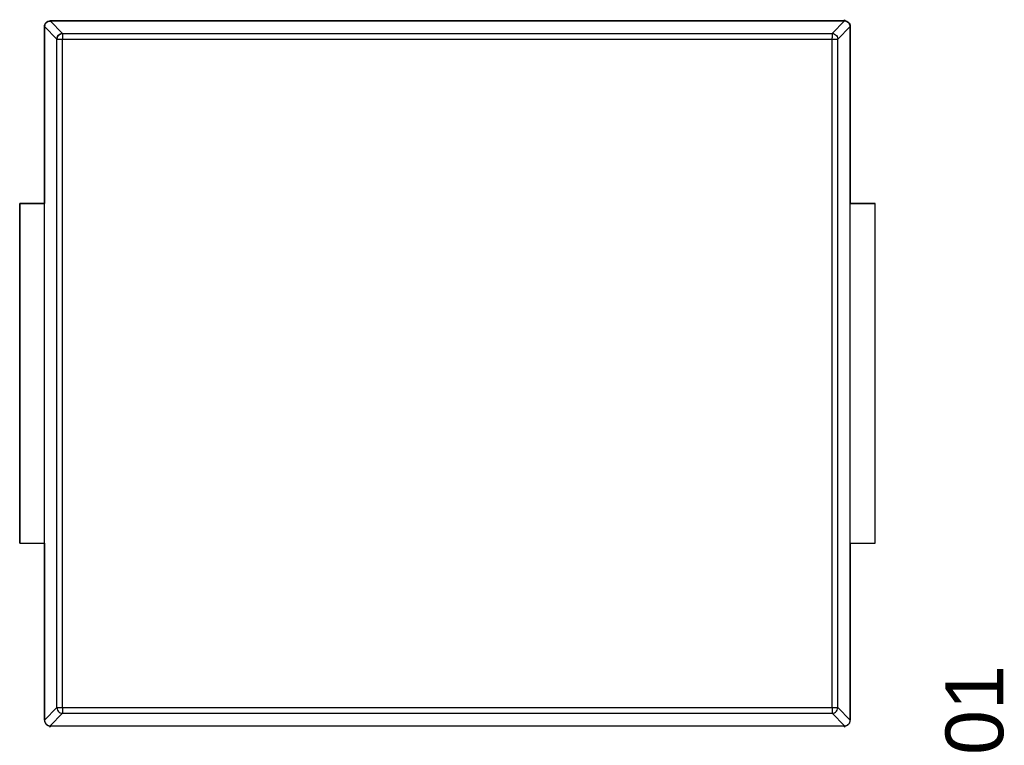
# Model space of a CAD drawing. Header units: inches. Extents: x 0 to 474, y -297 to 0.
# Tile 264 of 303: x 240.75 to 249.49, y -135.32 to -128.88. Entities that reach past the tile are written whole.
import ezdxf

# ---------------------------------------------------------------- set-up
doc = ezdxf.new("R2010")
doc.units = ezdxf.units.IN
doc.header["$MEASUREMENT"] = 0
doc.styles.add('Arial0', font='arial.ttf', dxfattribs={"height": 3.644212})

msp = doc.modelspace()

# ---------------------------------------------------------------- linework, layer by layer
at = {"color": 7, "true_color": 0xffffff}
for p, q in [((240.9748, -128.9448), (240.9768, -128.9328)), ((240.9768, -128.9328), (240.9748, -128.9448)), ((240.9748, -128.9448), (240.9768, -128.9328)), ((240.9748, -128.9448), (240.9758, -128.9368)), ((240.9748, -128.9448), (240.9758, -128.9368)), ((241.0858, -129.0558), (240.9748, -128.9448)), ((240.9748, -128.9448), (240.9748, -130.5148)), ((240.9748, -128.9448), (240.9748, -128.9448)), ((240.9748, -128.9448), (240.9748, -128.9448)), ((240.9748, -128.9448), (240.9748, -128.9448)), ((240.9748, -128.9448), (240.9748, -128.9448)), ((240.9748, -128.9448), (241.0858, -129.0558)), ((240.9748, -135.0948), (240.9748, -128.9448)), ((240.9748, -130.5148), (240.9748, -128.9448)), ((240.9758, -128.9348), (240.9788, -128.9258)), ((240.9758, -128.9368), (240.9758, -128.9348)), ((240.9758, -128.9368), (240.9758, -128.9368)), ((240.9768, -128.9328), (240.9808, -128.9228)), ((240.9768, -128.9328), (240.9788, -128.9258)), ((240.9788, -128.9258), (240.9768, -128.9328)), ((240.9848, -128.9158), (240.9788, -128.9258)), ((240.9788, -128.9258), (240.9848, -128.9158)), ((240.9788, -128.9258), (240.9848, -128.9158)), ((240.9788, -128.9258), (240.9848, -128.9158)), ((240.9788, -128.9258), (240.9808, -128.9228)), ((240.9788, -128.9258), (240.9788, -128.9258)), ((240.9788, -128.9258), (240.9788, -128.9258)), ((240.9808, -128.9228), (240.9868, -128.9128)), ((240.9808, -128.9228), (240.9848, -128.9158)), ((240.9848, -128.9158), (240.9918, -128.9078)), ((240.9848, -128.9158), (240.9858, -128.9148)), ((240.9858, -128.9148), (240.9848, -128.9158)), ((240.9858, -128.9148), (240.9898, -128.9098)), ((240.9868, -128.9128), (240.9858, -128.9148)), ((240.9868, -128.9128), (240.9958, -128.9048)), ((240.9898, -128.9098), (240.9868, -128.9128)), ((240.9898, -128.9098), (240.9918, -128.9078)), ((240.9918, -128.9078), (240.9898, -128.9098)), ((240.9918, -128.9078), (240.9958, -128.9048)), ((240.9958, -128.9048), (240.9918, -128.9078)), ((240.9918, -128.9068), (240.9928, -128.9068)), ((240.9918, -128.9068), (240.9928, -128.9068)), ((240.9918, -128.9068), (240.9928, -128.9068)), ((240.9928, -128.9068), (241.0018, -128.8998)), ((240.9928, -128.9068), (241.0018, -128.8998)), ((240.9928, -128.9068), (241.0018, -128.8998)), ((241.0058, -128.8988), (240.9958, -128.9048)), ((240.9958, -128.9048), (241.0058, -128.8988)), ((240.9958, -128.9048), (241.0018, -128.8998)), ((241.0018, -128.8998), (241.0118, -128.8968)), ((241.0018, -128.8998), (241.0058, -128.8988)), ((241.0248, -128.8948), (241.0058, -128.8988)), ((241.0058, -128.8988), (241.0248, -128.8958)), ((241.0058, -128.8988), (241.0118, -128.8968)), ((241.0118, -128.8968), (241.0128, -128.8958)), ((241.0118, -128.8968), (241.0128, -128.8958)), ((241.0128, -128.8958), (241.0248, -128.8948)), ((241.0128, -128.8958), (241.0258, -128.8948)), ((241.0128, -128.8958), (241.0248, -128.8958)), ((241.0258, -128.8948), (241.0248, -128.8948)), ((241.0248, -128.8958), (241.0248, -128.8948)), ((241.0248, -128.8948), (241.1358, -129.0058)), ((241.0248, -128.8958), (241.0248, -128.8948)), ((241.0248, -128.8948), (241.1358, -129.0058)), ((241.0248, -128.8948), (248.0748, -128.8948)), ((241.0248, -128.8948), (241.0248, -128.8948)), ((241.0248, -128.8948), (248.0748, -128.8948)), ((248.0748, -128.8948), (241.0258, -128.8948)), ((241.0258, -128.8948), (241.0258, -128.8948)), ((247.9638, -129.0058), (248.0748, -128.8948)), ((248.0138, -129.0558), (248.1248, -128.9448)), ((248.0838, -128.8948), (248.0748, -128.8838)), ((248.0748, -128.8838), (248.0748, -128.8948)), ((248.0748, -128.8948), (248.0748, -128.8838)), ((248.0748, -128.8838), (248.0838, -128.8948)), ((248.0748, -128.8948), (248.0848, -128.8958)), ((248.0748, -128.8948), (248.0748, -128.8948)), ((248.0748, -128.8948), (248.0748, -128.8948)), ((248.0748, -128.8948), (248.0868, -128.8958)), ((248.0758, -128.8948), (248.0848, -128.8958)), ((248.0868, -128.8958), (248.0838, -128.8948)), ((248.0838, -128.8948), (248.0848, -128.8958)), ((248.0848, -128.8958), (248.0938, -128.8988)), ((248.0848, -128.8958), (248.0848, -128.8958)), ((248.0848, -128.8958), (248.0858, -128.8958)), ((248.0878, -128.8968), (248.0868, -128.8958)), ((248.0868, -128.8958), (248.0878, -128.8968)), ((248.0938, -128.8988), (248.0878, -128.8968)), ((248.0878, -128.8968), (248.0978, -128.8998)), ((248.0908, -128.8978), (248.0938, -128.8988)), ((248.0918, -128.8978), (248.0938, -128.8988)), ((248.0978, -128.8998), (248.0938, -128.8988)), ((248.0938, -128.8988), (248.1038, -128.9048)), ((248.0938, -128.8988), (248.0958, -128.8998)), ((248.0938, -128.8988), (248.0958, -128.8998)), ((248.0938, -128.8988), (248.0938, -128.8988)), ((248.1038, -128.9048), (248.0978, -128.8998)), ((248.0978, -128.8998), (248.1068, -128.9068)), ((248.1008, -128.9028), (248.1038, -128.9048)), ((248.1008, -128.9028), (248.1038, -128.9048)), ((248.1068, -128.9068), (248.1038, -128.9048)), ((248.1038, -128.9048), (248.1128, -128.9128)), ((248.1038, -128.9048), (248.1058, -128.9058)), ((248.1038, -128.9048), (248.1058, -128.9058)), ((248.1098, -128.9098), (248.1068, -128.9068)), ((248.1068, -128.9068), (248.1148, -128.9158)), ((248.1128, -128.9128), (248.1098, -128.9098)), ((248.1098, -128.9098), (248.1128, -128.9128)), ((248.1098, -128.9098), (248.1128, -128.9118)), ((248.1128, -128.9118), (248.1128, -128.9128)), ((248.1138, -128.9148), (248.1128, -128.9128)), ((248.1128, -128.9128), (248.1188, -128.9228)), ((248.1128, -128.9128), (248.1138, -128.9138)), ((248.1128, -128.9128), (248.1138, -128.9138)), ((248.1148, -128.9158), (248.1138, -128.9148)), ((248.1188, -128.9228), (248.1148, -128.9158)), ((248.1148, -128.9158), (248.1208, -128.9248)), ((248.1168, -128.9188), (248.1198, -128.9218)), ((248.1178, -128.9188), (248.1198, -128.9218)), ((248.1228, -128.9328), (248.1188, -128.9228)), ((248.1188, -128.9228), (248.1228, -128.9328)), ((248.1198, -128.9218), (248.1198, -128.9238)), ((248.1198, -128.9218), (248.1198, -128.9238)), ((248.1208, -128.9258), (248.1238, -128.9348)), ((248.1218, -128.9288), (248.1228, -128.9318)), ((248.1228, -128.9318), (248.1238, -128.9328)), ((248.1228, -128.9318), (248.1238, -128.9328)), ((248.1248, -128.9448), (248.1228, -128.9328)), ((248.1228, -128.9328), (248.1248, -128.9448)), ((248.1238, -128.9328), (248.1238, -128.9338)), ((248.1238, -128.9328), (248.1238, -128.9338)), ((248.1238, -128.9348), (248.1238, -128.9368)), ((248.1238, -128.9368), (248.1248, -128.9448)), ((248.1248, -128.9428), (248.1248, -128.9458)), ((248.1248, -128.9458), (248.1248, -128.9448)), ((248.1248, -128.9448), (248.1248, -128.9448)), ((248.1248, -128.9448), (248.1248, -128.9448)), ((248.1248, -128.9448), (248.1248, -128.9448)), ((248.1248, -128.9448), (248.1248, -128.9448)), ((248.1248, -135.0948), (248.1248, -128.9448)), ((248.1248, -128.9448), (248.1248, -130.5148)), ((248.1248, -130.5148), (248.1248, -128.9458)), ((248.1248, -128.9458), (248.1248, -128.9458)), ((241.0908, -129.0338), (241.0868, -129.0448)), ((241.0868, -129.0448), (241.0908, -129.0338)), ((241.0968, -129.0248), (241.0908, -129.0338)), ((241.0908, -129.0338), (241.0968, -129.0248)), ((241.1048, -129.0168), (241.0968, -129.0248)), ((241.0968, -129.0248), (241.1048, -129.0168)), ((241.1138, -129.0108), (241.1048, -129.0168)), ((241.1048, -129.0168), (241.1138, -129.0108)), ((241.1248, -129.0068), (241.1138, -129.0108)), ((241.1138, -129.0108), (241.1248, -129.0068)), ((241.1358, -129.0058), (241.1248, -129.0068)), ((241.1248, -129.0068), (241.1358, -129.0058)), ((241.1358, -129.0058), (241.1358, -129.0088)), ((241.1358, -129.0058), (247.9638, -129.0058)), ((241.1358, -129.0088), (241.1358, -129.0138)), ((241.1358, -129.0138), (241.1358, -129.0218)), ((241.1358, -129.0218), (241.1358, -129.0318)), ((241.1358, -129.0318), (241.1358, -129.0438)), ((247.9638, -129.0058), (247.9638, -129.0088)), ((247.9638, -129.0058), (247.9748, -129.0068)), ((247.9638, -129.0088), (247.9638, -129.0138)), ((247.9638, -129.0138), (247.9638, -129.0218)), ((247.9638, -129.0218), (247.9638, -129.0318)), ((247.9638, -129.0318), (247.9638, -129.0438)), ((247.9748, -129.0068), (247.9858, -129.0108)), ((247.9858, -129.0108), (247.9948, -129.0168)), ((247.9948, -129.0168), (248.0028, -129.0248)), ((248.0028, -129.0248), (248.0088, -129.0338)), ((248.0088, -129.0338), (248.0128, -129.0448)), ((241.0868, -129.0448), (241.0858, -129.0558)), ((241.0858, -129.0558), (241.0868, -129.0448)), ((241.0858, -129.0558), (241.0888, -129.0558)), ((241.0858, -134.9838), (241.0858, -129.0558)), ((241.0888, -129.0558), (241.0938, -129.0558)), ((241.0938, -129.0558), (241.1018, -129.0558)), ((241.1018, -129.0558), (241.1118, -129.0558)), ((241.1118, -129.0558), (241.1238, -129.0558)), ((241.1238, -129.0558), (241.1358, -129.0558)), ((241.1358, -129.0438), (241.1358, -129.0558)), ((241.1358, -134.9838), (241.1358, -129.0558)), ((241.1358, -129.0558), (247.9638, -129.0558)), ((247.9638, -129.0558), (247.9638, -129.0438)), ((247.9638, -129.0558), (247.9758, -129.0558)), ((247.9638, -134.9838), (247.9638, -129.0558)), ((247.9758, -129.0558), (247.9878, -129.0558)), ((247.9878, -129.0558), (247.9978, -129.0558)), ((247.9978, -129.0558), (248.0058, -129.0558)), ((248.0058, -129.0558), (248.0108, -129.0558)), ((248.0108, -129.0558), (248.0138, -129.0558)), ((248.0128, -129.0448), (248.0138, -129.0558)), ((248.0138, -134.9838), (248.0138, -129.0558)), ((240.7548, -130.5148), (240.7548, -133.5248)), ((240.9748, -130.5148), (240.7548, -130.5148)), ((240.7548, -133.5248), (240.7548, -130.5148)), ((240.7548, -130.5148), (240.7608, -130.5148)), ((240.7608, -130.5148), (240.7768, -130.5148)), ((240.7768, -130.5148), (240.8028, -130.5148)), ((240.8028, -130.5148), (240.8378, -130.5148)), ((240.8378, -130.5148), (240.8798, -130.5148)), ((240.8798, -130.5148), (240.9258, -130.5148)), ((240.9258, -130.5148), (240.9748, -130.5148)), ((240.9748, -130.5148), (240.9748, -130.5148)), ((240.9748, -133.5248), (240.9748, -130.5148)), ((248.3448, -130.5148), (248.1248, -130.5148)), ((248.1248, -130.5148), (248.1738, -130.5148)), ((248.1248, -130.5148), (248.1248, -130.5148)), ((248.1248, -133.5248), (248.1248, -130.5148)), ((248.1738, -130.5148), (248.2198, -130.5148)), ((248.2198, -130.5148), (248.2618, -130.5148)), ((248.2618, -130.5148), (248.2968, -130.5148)), ((248.2968, -130.5148), (248.3228, -130.5148)), ((248.3228, -130.5148), (248.3388, -130.5148)), ((248.3388, -130.5148), (248.3448, -130.5148)), ((248.3448, -133.5248), (248.3448, -130.5148)), ((248.3448, -133.5248), (248.3448, -130.5148)), ((240.7548, -133.5248), (240.9748, -133.5248)), ((240.7548, -133.5248), (240.7608, -133.5248)), ((240.7608, -133.5248), (240.7768, -133.5248)), ((240.7768, -133.5248), (240.8028, -133.5248)), ((240.8028, -133.5248), (240.8378, -133.5248)), ((240.8378, -133.5248), (240.8798, -133.5248)), ((240.8798, -133.5248), (240.9258, -133.5248)), ((240.9258, -133.5248), (240.9748, -133.5248)), ((240.9748, -133.5248), (240.9748, -135.0938)), ((240.9748, -133.5248), (240.9748, -133.5248)), ((240.9748, -135.0948), (240.9748, -133.5248)), ((248.1248, -135.0948), (248.1248, -133.5248)), ((248.1248, -133.5248), (248.3448, -133.5248)), ((248.1248, -133.5248), (248.1738, -133.5248)), ((248.1248, -133.5248), (248.1248, -133.5248)), ((248.1248, -133.5248), (248.1248, -135.0948)), ((248.1738, -133.5248), (248.2198, -133.5248)), ((248.2198, -133.5248), (248.2618, -133.5248)), ((248.2618, -133.5248), (248.2968, -133.5248)), ((248.2968, -133.5248), (248.3228, -133.5248)), ((248.3228, -133.5248), (248.3388, -133.5248)), ((248.3388, -133.5248), (248.3448, -133.5248)), ((240.9748, -135.0948), (241.0858, -134.9838)), ((241.0248, -135.1448), (241.1358, -135.0338)), ((241.0858, -134.9838), (241.0888, -134.9838)), ((241.0858, -134.9838), (241.0868, -134.9948)), ((241.0868, -134.9948), (241.0908, -135.0058)), ((241.0888, -134.9838), (241.0938, -134.9838)), ((241.0908, -135.0058), (241.0968, -135.0148)), ((241.0938, -134.9838), (241.1018, -134.9838)), ((241.0968, -135.0148), (241.1048, -135.0228)), ((241.1018, -134.9838), (241.1118, -134.9838)), ((241.1048, -135.0228), (241.1138, -135.0288)), ((241.1118, -134.9838), (241.1238, -134.9838)), ((241.1138, -135.0288), (241.1248, -135.0328)), ((241.1238, -134.9838), (241.1358, -134.9838)), ((241.1248, -135.0328), (241.1358, -135.0338)), ((241.1358, -134.9838), (241.1358, -134.9958)), ((241.1358, -134.9838), (247.9638, -134.9838)), ((241.1358, -134.9958), (241.1358, -135.0078)), ((241.1358, -135.0078), (241.1358, -135.0178)), ((241.1358, -135.0178), (241.1358, -135.0258)), ((241.1358, -135.0258), (241.1358, -135.0308)), ((241.1358, -135.0308), (241.1358, -135.0338)), ((241.1358, -135.0338), (247.9638, -135.0338)), ((247.9638, -134.9838), (247.9758, -134.9838)), ((247.9638, -134.9838), (247.9638, -134.9958)), ((247.9638, -134.9958), (247.9638, -135.0078)), ((247.9638, -135.0078), (247.9638, -135.0178)), ((247.9638, -135.0178), (247.9638, -135.0258)), ((247.9638, -135.0258), (247.9638, -135.0308)), ((247.9638, -135.0338), (247.9638, -135.0308)), ((247.9638, -135.0338), (247.9748, -135.0328)), ((247.9638, -135.0338), (248.0748, -135.1448)), ((247.9748, -135.0328), (247.9858, -135.0288)), ((247.9758, -134.9838), (247.9878, -134.9838)), ((247.9858, -135.0288), (247.9948, -135.0228)), ((247.9878, -134.9838), (247.9978, -134.9838)), ((247.9948, -135.0228), (248.0028, -135.0148)), ((247.9978, -134.9838), (248.0058, -134.9838)), ((248.0028, -135.0148), (248.0088, -135.0058)), ((248.0058, -134.9838), (248.0108, -134.9838)), ((248.0088, -135.0058), (248.0128, -134.9948)), ((248.0108, -134.9838), (248.0138, -134.9838)), ((248.0128, -134.9948), (248.0138, -134.9838)), ((248.0138, -134.9838), (248.1248, -135.0948)), ((240.9748, -135.0938), (240.9748, -135.0948)), ((240.9748, -135.0938), (240.9758, -135.1068)), ((240.9748, -135.0938), (240.9748, -135.0938)), ((240.9748, -135.0948), (240.9758, -135.1068)), ((240.9748, -135.0948), (240.9748, -135.0948)), ((240.9748, -135.0948), (240.9758, -135.1048)), ((240.9748, -135.0948), (240.9748, -135.0948)), ((240.9748, -135.0948), (240.9748, -135.0948)), ((240.9748, -135.0948), (240.9758, -135.1068)), ((240.9758, -135.1048), (240.9788, -135.1138)), ((240.9758, -135.1068), (240.9768, -135.1078)), ((240.9758, -135.1068), (240.9768, -135.1078)), ((240.9768, -135.1078), (240.9788, -135.1138)), ((240.9768, -135.1078), (240.9798, -135.1178)), ((240.9788, -135.1138), (240.9798, -135.1178)), ((240.9788, -135.1138), (240.9848, -135.1238)), ((240.9798, -135.1178), (240.9848, -135.1238)), ((240.9798, -135.1178), (240.9868, -135.1268)), ((240.9848, -135.1238), (240.9868, -135.1268)), ((240.9848, -135.1238), (240.9928, -135.1328)), ((240.9868, -135.1268), (240.9898, -135.1298)), ((240.9868, -135.1268), (240.9958, -135.1348)), ((240.9868, -135.1268), (240.9868, -135.1278)), ((240.9868, -135.1278), (240.9958, -135.1348)), ((240.9898, -135.1298), (240.9928, -135.1328)), ((240.9928, -135.1328), (240.9948, -135.1338)), ((240.9928, -135.1328), (241.0028, -135.1388)), ((240.9948, -135.1338), (240.9958, -135.1348)), ((240.9958, -135.1348), (241.0028, -135.1388)), ((240.9958, -135.1348), (241.0048, -135.1408)), ((241.0028, -135.1388), (241.0048, -135.1408)), ((241.0028, -135.1388), (241.0128, -135.1428)), ((241.0048, -135.1408), (241.0128, -135.1428)), ((241.0058, -135.1408), (241.0148, -135.1438)), ((241.0058, -135.1408), (241.0058, -135.1408)), ((241.0058, -135.1408), (241.0148, -135.1438)), ((241.0128, -135.1428), (241.0148, -135.1438)), ((241.0128, -135.1428), (241.0248, -135.1448)), ((241.0148, -135.1438), (241.0158, -135.1448)), ((241.0148, -135.1438), (241.0158, -135.1448)), ((241.0148, -135.1438), (241.0168, -135.1438)), ((241.0158, -135.1448), (241.0248, -135.1558)), ((241.0158, -135.1448), (241.0248, -135.1558)), ((241.0168, -135.1438), (241.0248, -135.1448)), ((241.0248, -135.1558), (241.0248, -135.1448)), ((241.0248, -135.1448), (248.0748, -135.1448)), ((241.0248, -135.1448), (241.0248, -135.1448)), ((241.0248, -135.1448), (241.0248, -135.1448)), ((241.0248, -135.1558), (241.0248, -135.1448)), ((241.0248, -135.1448), (248.0748, -135.1448)), ((241.0248, -135.1448), (248.0748, -135.1448)), ((242.1498, -135.1448), (242.1498, -135.1448)), ((242.1498, -135.1448), (246.9498, -135.1448)), ((248.0748, -135.1448), (248.0868, -135.1428)), ((248.0748, -135.1448), (248.0828, -135.1438)), ((248.0748, -135.1448), (248.0748, -135.1558)), ((248.0748, -135.1558), (248.0838, -135.1448)), ((248.0748, -135.1448), (248.0748, -135.1448)), ((248.0748, -135.1448), (248.0748, -135.1448)), ((248.0748, -135.1448), (248.0748, -135.1448)), ((248.0748, -135.1448), (248.0748, -135.1558)), ((248.0748, -135.1558), (248.0838, -135.1448)), ((248.0828, -135.1438), (248.0848, -135.1438)), ((248.0838, -135.1448), (248.0848, -135.1438)), ((248.0838, -135.1448), (248.0848, -135.1438)), ((248.0848, -135.1438), (248.0938, -135.1408)), ((248.0848, -135.1438), (248.0938, -135.1408)), ((248.0848, -135.1438), (248.0868, -135.1428)), ((248.0868, -135.1428), (248.0968, -135.1388)), ((248.0868, -135.1428), (248.0938, -135.1408)), ((248.0938, -135.1408), (248.1038, -135.1348)), ((248.0938, -135.1408), (248.1038, -135.1348)), ((248.0938, -135.1408), (248.1038, -135.1348)), ((248.0938, -135.1408), (248.0968, -135.1388)), ((248.0938, -135.1408), (248.0938, -135.1408)), ((248.0938, -135.1408), (248.0938, -135.1408)), ((248.0968, -135.1388), (248.1068, -135.1328)), ((248.0968, -135.1388), (248.1038, -135.1348)), ((248.1038, -135.1348), (248.1118, -135.1278)), ((248.1038, -135.1348), (248.1048, -135.1338)), ((248.1048, -135.1338), (248.1068, -135.1328)), ((248.1068, -135.1328), (248.1148, -135.1238)), ((248.1068, -135.1328), (248.1098, -135.1298)), ((248.1098, -135.1298), (248.1148, -135.1238)), ((248.1128, -135.1268), (248.1198, -135.1178)), ((248.1128, -135.1268), (248.1198, -135.1178)), ((248.1128, -135.1268), (248.1198, -135.1178)), ((248.1128, -135.1278), (248.1128, -135.1268)), ((248.1128, -135.1278), (248.1128, -135.1268)), ((248.1128, -135.1278), (248.1128, -135.1268)), ((248.1148, -135.1238), (248.1208, -135.1138)), ((248.1148, -135.1238), (248.1198, -135.1178)), ((248.1198, -135.1178), (248.1228, -135.1078)), ((248.1198, -135.1178), (248.1208, -135.1138)), ((248.1208, -135.1138), (248.1238, -135.1048)), ((248.1208, -135.1138), (248.1228, -135.1078)), ((248.1228, -135.1078), (248.1238, -135.1068)), ((248.1228, -135.1078), (248.1238, -135.1068)), ((248.1238, -135.1068), (248.1248, -135.0948)), ((248.1238, -135.1048), (248.1248, -135.0948)), ((248.1238, -135.1068), (248.1248, -135.0948)), ((248.1248, -135.0948), (248.1248, -135.0948)), ((248.1248, -135.0948), (248.1248, -135.0948))]:
    msp.add_line(p, q, dxfattribs=at)
at = {"color": 18, "true_color": 0x000000}
for p, q in [((240.9748, -128.9448), (240.9768, -128.9328)), ((240.9768, -128.9328), (240.9748, -128.9448)), ((240.9748, -128.9448), (240.9768, -128.9328)), ((240.9748, -128.9448), (240.9758, -128.9368)), ((240.9748, -128.9448), (240.9758, -128.9368)), ((241.0858, -129.0558), (240.9748, -128.9448)), ((240.9748, -128.9448), (240.9748, -130.5148)), ((240.9748, -128.9448), (240.9748, -128.9448)), ((240.9748, -128.9448), (240.9748, -128.9448)), ((240.9748, -128.9448), (240.9748, -128.9448)), ((240.9748, -128.9448), (240.9748, -128.9448)), ((240.9748, -128.9448), (241.0858, -129.0558)), ((240.9748, -135.0948), (240.9748, -128.9448)), ((240.9748, -130.5148), (240.9748, -128.9448)), ((240.9758, -128.9348), (240.9788, -128.9258)), ((240.9758, -128.9368), (240.9758, -128.9348)), ((240.9758, -128.9368), (240.9758, -128.9368)), ((240.9768, -128.9328), (240.9808, -128.9228)), ((240.9768, -128.9328), (240.9788, -128.9258)), ((240.9788, -128.9258), (240.9768, -128.9328)), ((240.9848, -128.9158), (240.9788, -128.9258)), ((240.9788, -128.9258), (240.9848, -128.9158)), ((240.9788, -128.9258), (240.9848, -128.9158)), ((240.9788, -128.9258), (240.9848, -128.9158)), ((240.9788, -128.9258), (240.9808, -128.9228)), ((240.9788, -128.9258), (240.9788, -128.9258)), ((240.9788, -128.9258), (240.9788, -128.9258)), ((240.9808, -128.9228), (240.9868, -128.9128)), ((240.9808, -128.9228), (240.9848, -128.9158)), ((240.9848, -128.9158), (240.9918, -128.9078)), ((240.9848, -128.9158), (240.9858, -128.9148)), ((240.9858, -128.9148), (240.9848, -128.9158)), ((240.9858, -128.9148), (240.9898, -128.9098)), ((240.9868, -128.9128), (240.9858, -128.9148)), ((240.9868, -128.9128), (240.9958, -128.9048)), ((240.9898, -128.9098), (240.9868, -128.9128)), ((240.9898, -128.9098), (240.9918, -128.9078)), ((240.9918, -128.9078), (240.9898, -128.9098)), ((240.9918, -128.9078), (240.9958, -128.9048)), ((240.9958, -128.9048), (240.9918, -128.9078)), ((240.9918, -128.9068), (240.9928, -128.9068)), ((240.9918, -128.9068), (240.9928, -128.9068)), ((240.9918, -128.9068), (240.9928, -128.9068)), ((240.9928, -128.9068), (241.0018, -128.8998)), ((240.9928, -128.9068), (241.0018, -128.8998)), ((240.9928, -128.9068), (241.0018, -128.8998)), ((241.0058, -128.8988), (240.9958, -128.9048)), ((240.9958, -128.9048), (241.0058, -128.8988)), ((240.9958, -128.9048), (241.0018, -128.8998)), ((241.0018, -128.8998), (241.0118, -128.8968)), ((241.0018, -128.8998), (241.0058, -128.8988)), ((241.0248, -128.8948), (241.0058, -128.8988)), ((241.0058, -128.8988), (241.0248, -128.8958)), ((241.0058, -128.8988), (241.0118, -128.8968)), ((241.0118, -128.8968), (241.0128, -128.8958)), ((241.0118, -128.8968), (241.0128, -128.8958)), ((241.0128, -128.8958), (241.0248, -128.8948)), ((241.0128, -128.8958), (241.0258, -128.8948)), ((241.0128, -128.8958), (241.0248, -128.8958)), ((241.0258, -128.8948), (241.0248, -128.8948)), ((241.0248, -128.8958), (241.0248, -128.8948)), ((241.0248, -128.8948), (241.1358, -129.0058)), ((241.0248, -128.8958), (241.0248, -128.8948)), ((241.0248, -128.8948), (241.1358, -129.0058)), ((241.0248, -128.8948), (248.0748, -128.8948)), ((241.0248, -128.8948), (241.0248, -128.8948)), ((241.0248, -128.8948), (248.0748, -128.8948)), ((248.0748, -128.8948), (241.0258, -128.8948)), ((241.0258, -128.8948), (241.0258, -128.8948)), ((247.9638, -129.0058), (248.0748, -128.8948)), ((248.0138, -129.0558), (248.1248, -128.9448)), ((248.0838, -128.8948), (248.0748, -128.8838)), ((248.0748, -128.8838), (248.0748, -128.8948)), ((248.0748, -128.8948), (248.0748, -128.8838)), ((248.0748, -128.8838), (248.0838, -128.8948)), ((248.0748, -128.8948), (248.0848, -128.8958)), ((248.0748, -128.8948), (248.0748, -128.8948)), ((248.0748, -128.8948), (248.0748, -128.8948)), ((248.0748, -128.8948), (248.0868, -128.8958)), ((248.0758, -128.8948), (248.0848, -128.8958)), ((248.0868, -128.8958), (248.0838, -128.8948)), ((248.0838, -128.8948), (248.0848, -128.8958)), ((248.0848, -128.8958), (248.0938, -128.8988)), ((248.0848, -128.8958), (248.0848, -128.8958)), ((248.0848, -128.8958), (248.0858, -128.8958)), ((248.0878, -128.8968), (248.0868, -128.8958)), ((248.0868, -128.8958), (248.0878, -128.8968)), ((248.0938, -128.8988), (248.0878, -128.8968)), ((248.0878, -128.8968), (248.0978, -128.8998)), ((248.0908, -128.8978), (248.0938, -128.8988)), ((248.0918, -128.8978), (248.0938, -128.8988)), ((248.0978, -128.8998), (248.0938, -128.8988)), ((248.0938, -128.8988), (248.1038, -128.9048)), ((248.0938, -128.8988), (248.0958, -128.8998)), ((248.0938, -128.8988), (248.0958, -128.8998)), ((248.0938, -128.8988), (248.0938, -128.8988)), ((248.1038, -128.9048), (248.0978, -128.8998)), ((248.0978, -128.8998), (248.1068, -128.9068)), ((248.1008, -128.9028), (248.1038, -128.9048)), ((248.1008, -128.9028), (248.1038, -128.9048)), ((248.1068, -128.9068), (248.1038, -128.9048)), ((248.1038, -128.9048), (248.1128, -128.9128)), ((248.1038, -128.9048), (248.1058, -128.9058)), ((248.1038, -128.9048), (248.1058, -128.9058)), ((248.1098, -128.9098), (248.1068, -128.9068)), ((248.1068, -128.9068), (248.1148, -128.9158)), ((248.1128, -128.9128), (248.1098, -128.9098)), ((248.1098, -128.9098), (248.1128, -128.9128)), ((248.1098, -128.9098), (248.1128, -128.9118)), ((248.1128, -128.9118), (248.1128, -128.9128)), ((248.1138, -128.9148), (248.1128, -128.9128)), ((248.1128, -128.9128), (248.1188, -128.9228)), ((248.1128, -128.9128), (248.1138, -128.9138)), ((248.1128, -128.9128), (248.1138, -128.9138)), ((248.1148, -128.9158), (248.1138, -128.9148)), ((248.1188, -128.9228), (248.1148, -128.9158)), ((248.1148, -128.9158), (248.1208, -128.9248)), ((248.1168, -128.9188), (248.1198, -128.9218)), ((248.1178, -128.9188), (248.1198, -128.9218)), ((248.1228, -128.9328), (248.1188, -128.9228)), ((248.1188, -128.9228), (248.1228, -128.9328)), ((248.1198, -128.9218), (248.1198, -128.9238)), ((248.1198, -128.9218), (248.1198, -128.9238)), ((248.1208, -128.9258), (248.1238, -128.9348)), ((248.1218, -128.9288), (248.1228, -128.9318)), ((248.1228, -128.9318), (248.1238, -128.9328)), ((248.1228, -128.9318), (248.1238, -128.9328)), ((248.1248, -128.9448), (248.1228, -128.9328)), ((248.1228, -128.9328), (248.1248, -128.9448)), ((248.1238, -128.9328), (248.1238, -128.9338)), ((248.1238, -128.9328), (248.1238, -128.9338)), ((248.1238, -128.9348), (248.1238, -128.9368)), ((248.1238, -128.9368), (248.1248, -128.9448)), ((248.1248, -128.9428), (248.1248, -128.9458)), ((248.1248, -128.9458), (248.1248, -128.9448)), ((248.1248, -128.9448), (248.1248, -128.9448)), ((248.1248, -128.9448), (248.1248, -128.9448)), ((248.1248, -128.9448), (248.1248, -128.9448)), ((248.1248, -128.9448), (248.1248, -128.9448)), ((248.1248, -135.0948), (248.1248, -128.9448)), ((248.1248, -128.9448), (248.1248, -130.5148)), ((248.1248, -130.5148), (248.1248, -128.9458)), ((248.1248, -128.9458), (248.1248, -128.9458)), ((241.0908, -129.0338), (241.0868, -129.0448)), ((241.0868, -129.0448), (241.0908, -129.0338)), ((241.0968, -129.0248), (241.0908, -129.0338)), ((241.0908, -129.0338), (241.0968, -129.0248)), ((241.1048, -129.0168), (241.0968, -129.0248)), ((241.0968, -129.0248), (241.1048, -129.0168)), ((241.1138, -129.0108), (241.1048, -129.0168)), ((241.1048, -129.0168), (241.1138, -129.0108)), ((241.1248, -129.0068), (241.1138, -129.0108)), ((241.1138, -129.0108), (241.1248, -129.0068)), ((241.1358, -129.0058), (241.1248, -129.0068)), ((241.1248, -129.0068), (241.1358, -129.0058)), ((241.1358, -129.0058), (241.1358, -129.0088)), ((241.1358, -129.0058), (247.9638, -129.0058)), ((241.1358, -129.0088), (241.1358, -129.0138)), ((241.1358, -129.0138), (241.1358, -129.0218)), ((241.1358, -129.0218), (241.1358, -129.0318)), ((241.1358, -129.0318), (241.1358, -129.0438)), ((247.9638, -129.0058), (247.9638, -129.0088)), ((247.9638, -129.0058), (247.9748, -129.0068)), ((247.9638, -129.0088), (247.9638, -129.0138)), ((247.9638, -129.0138), (247.9638, -129.0218)), ((247.9638, -129.0218), (247.9638, -129.0318)), ((247.9638, -129.0318), (247.9638, -129.0438)), ((247.9748, -129.0068), (247.9858, -129.0108)), ((247.9858, -129.0108), (247.9948, -129.0168)), ((247.9948, -129.0168), (248.0028, -129.0248)), ((248.0028, -129.0248), (248.0088, -129.0338)), ((248.0088, -129.0338), (248.0128, -129.0448)), ((241.0868, -129.0448), (241.0858, -129.0558)), ((241.0858, -129.0558), (241.0868, -129.0448)), ((241.0858, -129.0558), (241.0888, -129.0558)), ((241.0858, -134.9838), (241.0858, -129.0558)), ((241.0888, -129.0558), (241.0938, -129.0558)), ((241.0938, -129.0558), (241.1018, -129.0558)), ((241.1018, -129.0558), (241.1118, -129.0558)), ((241.1118, -129.0558), (241.1238, -129.0558)), ((241.1238, -129.0558), (241.1358, -129.0558)), ((241.1358, -129.0438), (241.1358, -129.0558)), ((241.1358, -134.9838), (241.1358, -129.0558)), ((241.1358, -129.0558), (247.9638, -129.0558)), ((247.9638, -129.0558), (247.9638, -129.0438)), ((247.9638, -129.0558), (247.9758, -129.0558)), ((247.9638, -134.9838), (247.9638, -129.0558)), ((247.9758, -129.0558), (247.9878, -129.0558)), ((247.9878, -129.0558), (247.9978, -129.0558)), ((247.9978, -129.0558), (248.0058, -129.0558)), ((248.0058, -129.0558), (248.0108, -129.0558)), ((248.0108, -129.0558), (248.0138, -129.0558)), ((248.0128, -129.0448), (248.0138, -129.0558)), ((248.0138, -134.9838), (248.0138, -129.0558)), ((240.7548, -130.5148), (240.7548, -133.5248)), ((240.9748, -130.5148), (240.7548, -130.5148)), ((240.7548, -133.5248), (240.7548, -130.5148)), ((240.7548, -130.5148), (240.7608, -130.5148)), ((240.7608, -130.5148), (240.7768, -130.5148)), ((240.7768, -130.5148), (240.8028, -130.5148)), ((240.8028, -130.5148), (240.8378, -130.5148)), ((240.8378, -130.5148), (240.8798, -130.5148)), ((240.8798, -130.5148), (240.9258, -130.5148)), ((240.9258, -130.5148), (240.9748, -130.5148)), ((240.9748, -130.5148), (240.9748, -130.5148)), ((240.9748, -133.5248), (240.9748, -130.5148)), ((248.3448, -130.5148), (248.1248, -130.5148)), ((248.1248, -130.5148), (248.1738, -130.5148)), ((248.1248, -130.5148), (248.1248, -130.5148)), ((248.1248, -133.5248), (248.1248, -130.5148)), ((248.1738, -130.5148), (248.2198, -130.5148)), ((248.2198, -130.5148), (248.2618, -130.5148)), ((248.2618, -130.5148), (248.2968, -130.5148)), ((248.2968, -130.5148), (248.3228, -130.5148)), ((248.3228, -130.5148), (248.3388, -130.5148)), ((248.3388, -130.5148), (248.3448, -130.5148)), ((248.3448, -133.5248), (248.3448, -130.5148)), ((248.3448, -133.5248), (248.3448, -130.5148)), ((240.7548, -133.5248), (240.9748, -133.5248)), ((240.7548, -133.5248), (240.7608, -133.5248)), ((240.7608, -133.5248), (240.7768, -133.5248)), ((240.7768, -133.5248), (240.8028, -133.5248)), ((240.8028, -133.5248), (240.8378, -133.5248)), ((240.8378, -133.5248), (240.8798, -133.5248)), ((240.8798, -133.5248), (240.9258, -133.5248)), ((240.9258, -133.5248), (240.9748, -133.5248)), ((240.9748, -133.5248), (240.9748, -135.0938)), ((240.9748, -133.5248), (240.9748, -133.5248)), ((240.9748, -135.0948), (240.9748, -133.5248)), ((248.1248, -135.0948), (248.1248, -133.5248)), ((248.1248, -133.5248), (248.3448, -133.5248)), ((248.1248, -133.5248), (248.1738, -133.5248)), ((248.1248, -133.5248), (248.1248, -133.5248)), ((248.1248, -133.5248), (248.1248, -135.0948)), ((248.1738, -133.5248), (248.2198, -133.5248)), ((248.2198, -133.5248), (248.2618, -133.5248)), ((248.2618, -133.5248), (248.2968, -133.5248)), ((248.2968, -133.5248), (248.3228, -133.5248)), ((248.3228, -133.5248), (248.3388, -133.5248)), ((248.3388, -133.5248), (248.3448, -133.5248)), ((240.9748, -135.0948), (241.0858, -134.9838)), ((241.0248, -135.1448), (241.1358, -135.0338)), ((241.0858, -134.9838), (241.0888, -134.9838)), ((241.0858, -134.9838), (241.0868, -134.9948)), ((241.0868, -134.9948), (241.0908, -135.0058)), ((241.0888, -134.9838), (241.0938, -134.9838)), ((241.0908, -135.0058), (241.0968, -135.0148)), ((241.0938, -134.9838), (241.1018, -134.9838)), ((241.0968, -135.0148), (241.1048, -135.0228)), ((241.1018, -134.9838), (241.1118, -134.9838)), ((241.1048, -135.0228), (241.1138, -135.0288)), ((241.1118, -134.9838), (241.1238, -134.9838)), ((241.1138, -135.0288), (241.1248, -135.0328)), ((241.1238, -134.9838), (241.1358, -134.9838)), ((241.1248, -135.0328), (241.1358, -135.0338)), ((241.1358, -134.9838), (241.1358, -134.9958)), ((241.1358, -134.9838), (247.9638, -134.9838)), ((241.1358, -134.9958), (241.1358, -135.0078)), ((241.1358, -135.0078), (241.1358, -135.0178)), ((241.1358, -135.0178), (241.1358, -135.0258)), ((241.1358, -135.0258), (241.1358, -135.0308)), ((241.1358, -135.0308), (241.1358, -135.0338)), ((241.1358, -135.0338), (247.9638, -135.0338)), ((247.9638, -134.9838), (247.9758, -134.9838)), ((247.9638, -134.9838), (247.9638, -134.9958)), ((247.9638, -134.9958), (247.9638, -135.0078)), ((247.9638, -135.0078), (247.9638, -135.0178)), ((247.9638, -135.0178), (247.9638, -135.0258)), ((247.9638, -135.0258), (247.9638, -135.0308)), ((247.9638, -135.0338), (247.9638, -135.0308)), ((247.9638, -135.0338), (247.9748, -135.0328)), ((247.9638, -135.0338), (248.0748, -135.1448)), ((247.9748, -135.0328), (247.9858, -135.0288)), ((247.9758, -134.9838), (247.9878, -134.9838)), ((247.9858, -135.0288), (247.9948, -135.0228)), ((247.9878, -134.9838), (247.9978, -134.9838)), ((247.9948, -135.0228), (248.0028, -135.0148)), ((247.9978, -134.9838), (248.0058, -134.9838)), ((248.0028, -135.0148), (248.0088, -135.0058)), ((248.0058, -134.9838), (248.0108, -134.9838)), ((248.0088, -135.0058), (248.0128, -134.9948)), ((248.0108, -134.9838), (248.0138, -134.9838)), ((248.0128, -134.9948), (248.0138, -134.9838)), ((248.0138, -134.9838), (248.1248, -135.0948)), ((240.9748, -135.0938), (240.9748, -135.0948)), ((240.9748, -135.0938), (240.9758, -135.1068)), ((240.9748, -135.0938), (240.9748, -135.0938)), ((240.9748, -135.0948), (240.9758, -135.1068)), ((240.9748, -135.0948), (240.9748, -135.0948)), ((240.9748, -135.0948), (240.9758, -135.1048)), ((240.9748, -135.0948), (240.9748, -135.0948)), ((240.9748, -135.0948), (240.9748, -135.0948)), ((240.9748, -135.0948), (240.9758, -135.1068)), ((240.9758, -135.1048), (240.9788, -135.1138)), ((240.9758, -135.1068), (240.9768, -135.1078)), ((240.9758, -135.1068), (240.9768, -135.1078)), ((240.9768, -135.1078), (240.9788, -135.1138)), ((240.9768, -135.1078), (240.9798, -135.1178)), ((240.9788, -135.1138), (240.9798, -135.1178)), ((240.9788, -135.1138), (240.9848, -135.1238)), ((240.9798, -135.1178), (240.9848, -135.1238)), ((240.9798, -135.1178), (240.9868, -135.1268)), ((240.9848, -135.1238), (240.9868, -135.1268)), ((240.9848, -135.1238), (240.9928, -135.1328)), ((240.9868, -135.1268), (240.9898, -135.1298)), ((240.9868, -135.1268), (240.9958, -135.1348)), ((240.9868, -135.1268), (240.9868, -135.1278)), ((240.9868, -135.1278), (240.9958, -135.1348)), ((240.9898, -135.1298), (240.9928, -135.1328)), ((240.9928, -135.1328), (240.9948, -135.1338)), ((240.9928, -135.1328), (241.0028, -135.1388)), ((240.9948, -135.1338), (240.9958, -135.1348)), ((240.9958, -135.1348), (241.0028, -135.1388)), ((240.9958, -135.1348), (241.0048, -135.1408)), ((241.0028, -135.1388), (241.0048, -135.1408)), ((241.0028, -135.1388), (241.0128, -135.1428)), ((241.0048, -135.1408), (241.0128, -135.1428)), ((241.0058, -135.1408), (241.0148, -135.1438)), ((241.0058, -135.1408), (241.0058, -135.1408)), ((241.0058, -135.1408), (241.0148, -135.1438)), ((241.0128, -135.1428), (241.0148, -135.1438)), ((241.0128, -135.1428), (241.0248, -135.1448)), ((241.0148, -135.1438), (241.0158, -135.1448)), ((241.0148, -135.1438), (241.0158, -135.1448)), ((241.0148, -135.1438), (241.0168, -135.1438)), ((241.0158, -135.1448), (241.0248, -135.1558)), ((241.0158, -135.1448), (241.0248, -135.1558)), ((241.0168, -135.1438), (241.0248, -135.1448)), ((241.0248, -135.1558), (241.0248, -135.1448)), ((241.0248, -135.1448), (248.0748, -135.1448)), ((241.0248, -135.1448), (241.0248, -135.1448)), ((241.0248, -135.1448), (241.0248, -135.1448)), ((241.0248, -135.1558), (241.0248, -135.1448)), ((241.0248, -135.1448), (248.0748, -135.1448)), ((241.0248, -135.1448), (248.0748, -135.1448)), ((242.1498, -135.1448), (242.1498, -135.1448)), ((242.1498, -135.1448), (246.9498, -135.1448)), ((248.0748, -135.1448), (248.0868, -135.1428)), ((248.0748, -135.1448), (248.0828, -135.1438)), ((248.0748, -135.1448), (248.0748, -135.1558)), ((248.0748, -135.1558), (248.0838, -135.1448)), ((248.0748, -135.1448), (248.0748, -135.1448)), ((248.0748, -135.1448), (248.0748, -135.1448)), ((248.0748, -135.1448), (248.0748, -135.1448)), ((248.0748, -135.1448), (248.0748, -135.1558)), ((248.0748, -135.1558), (248.0838, -135.1448)), ((248.0828, -135.1438), (248.0848, -135.1438)), ((248.0838, -135.1448), (248.0848, -135.1438)), ((248.0838, -135.1448), (248.0848, -135.1438)), ((248.0848, -135.1438), (248.0938, -135.1408)), ((248.0848, -135.1438), (248.0938, -135.1408)), ((248.0848, -135.1438), (248.0868, -135.1428)), ((248.0868, -135.1428), (248.0968, -135.1388)), ((248.0868, -135.1428), (248.0938, -135.1408)), ((248.0938, -135.1408), (248.1038, -135.1348)), ((248.0938, -135.1408), (248.1038, -135.1348)), ((248.0938, -135.1408), (248.1038, -135.1348)), ((248.0938, -135.1408), (248.0968, -135.1388)), ((248.0938, -135.1408), (248.0938, -135.1408)), ((248.0938, -135.1408), (248.0938, -135.1408)), ((248.0968, -135.1388), (248.1068, -135.1328)), ((248.0968, -135.1388), (248.1038, -135.1348)), ((248.1038, -135.1348), (248.1118, -135.1278)), ((248.1038, -135.1348), (248.1048, -135.1338)), ((248.1048, -135.1338), (248.1068, -135.1328)), ((248.1068, -135.1328), (248.1148, -135.1238)), ((248.1068, -135.1328), (248.1098, -135.1298)), ((248.1098, -135.1298), (248.1148, -135.1238)), ((248.1128, -135.1268), (248.1198, -135.1178)), ((248.1128, -135.1268), (248.1198, -135.1178)), ((248.1128, -135.1268), (248.1198, -135.1178)), ((248.1128, -135.1278), (248.1128, -135.1268)), ((248.1128, -135.1278), (248.1128, -135.1268)), ((248.1128, -135.1278), (248.1128, -135.1268)), ((248.1148, -135.1238), (248.1208, -135.1138)), ((248.1148, -135.1238), (248.1198, -135.1178)), ((248.1198, -135.1178), (248.1228, -135.1078)), ((248.1198, -135.1178), (248.1208, -135.1138)), ((248.1208, -135.1138), (248.1238, -135.1048)), ((248.1208, -135.1138), (248.1228, -135.1078)), ((248.1228, -135.1078), (248.1238, -135.1068)), ((248.1228, -135.1078), (248.1238, -135.1068)), ((248.1238, -135.1068), (248.1248, -135.0948)), ((248.1238, -135.1048), (248.1248, -135.0948)), ((248.1238, -135.1068), (248.1248, -135.0948)), ((248.1248, -135.0948), (248.1248, -135.0948)), ((248.1248, -135.0948), (248.1248, -135.0948))]:
    msp.add_line(p, q, dxfattribs=at)

# ---------------------------------------------------------------- texts
at = {"color": 18, "true_color": 0x000000, "style": 'Arial0'}
msp.add_text('D301', height=0.51293, rotation=90, dxfattribs=at).set_placement((249.4824, -136.3195))

doc.saveas('drawing.dxf')
